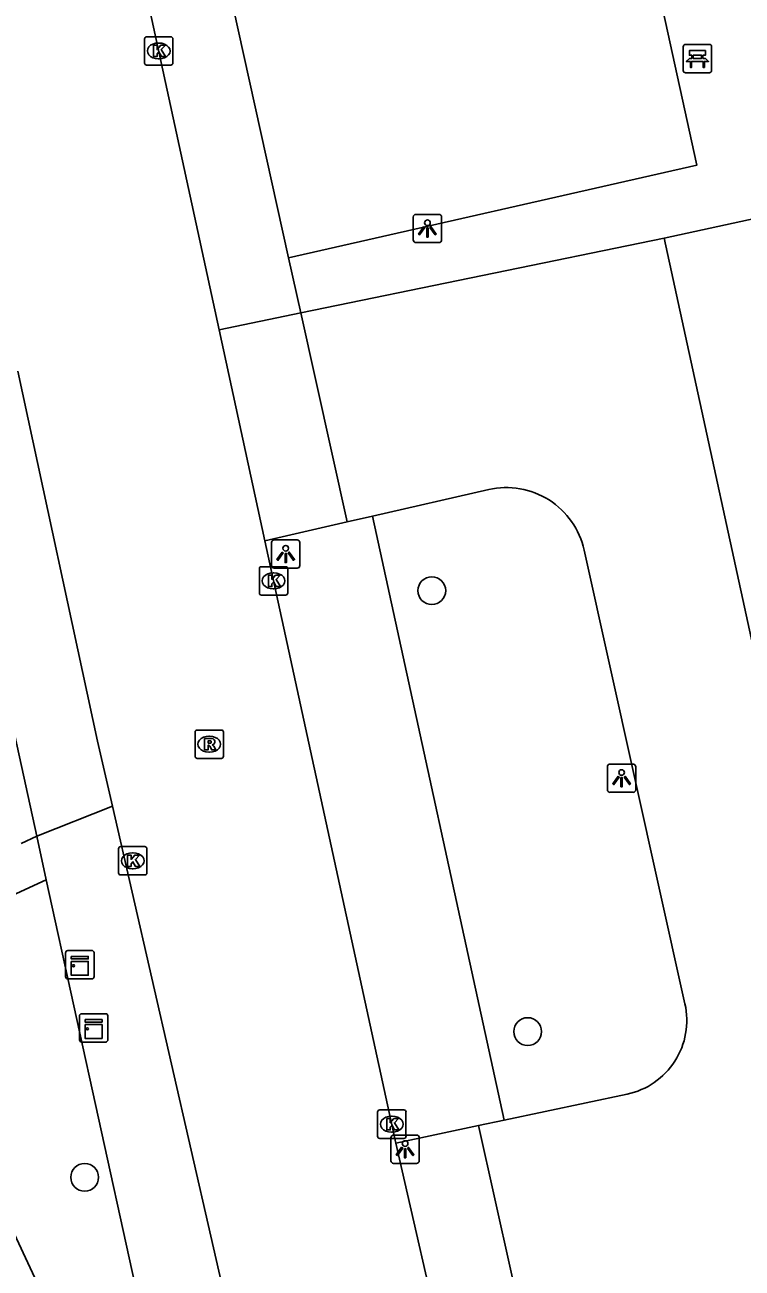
# Model space of a CAD drawing. Extents: x 160037 to 160839, y 385326 to 386441.
# Drawn here: x 160592.47 to 160617.76, y 386152.97 to 386196.78 of the extents above; entities that cross this region are included whole.
import ezdxf

# ---------------------------------------------------------------- set-up
doc = ezdxf.new("R2010")
doc.units = 0
for name, color, linetype in [('IMGEO_Bank', 7, 'Continuous'), ('IMGEO_Boom', 7, 'Continuous'), ('IMGEO_Kast', 7, 'Continuous'), ('IMGEO_Kolk', 7, 'Continuous'), ('IMGEO_Lichtpunt', 7, 'Continuous'), ('IMGEO_Pand', 7, 'Continuous'), ('IMGEO_Rijbaan_lokaal_open', 7, 'Continuous'), ('IMGEO_Rioolput', 7, 'Continuous'), ('IMGEO_Voetpad_open', 7, 'Continuous')]:
    doc.layers.add(name, color=color, linetype=linetype)

msp = doc.modelspace()

# ---------------------------------------------------------------- linework, layer by layer
at = {"layer": 'IMGEO_Bank'}
for p, q in [((160615.679, 386195.165), (160615.679, 386196.006)), ((160615.679, 386196.006), (160615.679, 386195.165)), ((160615.754, 386196.09), (160616.595, 386196.09)), ((160616.595, 386196.09), (160615.754, 386196.09)), ((160616.679, 386196.015), (160616.679, 386195.174)), ((160616.679, 386195.174), (160616.679, 386196.015)), ((160616.376, 386195.488), (160615.983, 386195.488)), ((160615.988, 386195.596), (160615.988, 386195.702)), ((160616.032, 386195.702), (160616.032, 386195.596)), ((160616.32, 386195.708), (160616.038, 386195.708)), ((160616.038, 386195.59), (160616.32, 386195.59)), ((160616.326, 386195.596), (160616.326, 386195.702)), ((160616.37, 386195.702), (160616.37, 386195.596)), ((160616.604, 386195.09), (160615.763, 386195.09)), ((160615.763, 386195.09), (160616.604, 386195.09))]:
    msp.add_line(p, q, dxfattribs=at)
for points in [[(160615.982, 386195.708), (160615.896, 386195.708), (160615.896, 386195.869), (160616.459, 386195.869), (160616.459, 386195.708), (160616.376, 386195.708)], [(160615.926, 386195.488), (160615.784, 386195.488), (160615.896, 386195.59), (160615.982, 386195.59)], [(160615.976, 386195.481), (160615.976, 386195.274), (160615.933, 386195.274), (160615.933, 386195.481)], [(160616.376, 386195.59), (160616.459, 386195.59), (160616.571, 386195.488), (160616.432, 386195.488)], [(160616.426, 386195.481), (160616.426, 386195.274), (160616.382, 386195.274), (160616.382, 386195.481)]]:
    msp.add_lwpolyline(points, dxfattribs=at)
for centre, radius, start, end in [((160615.757, 386196.012), 0.0779, 92.4484, 184.2845), ((160615.757, 386196.012), 0.0779, 92.4484, 184.2845), ((160616.601, 386196.012), 0.0779, 2.4484, 94.2845), ((160616.601, 386196.012), 0.0779, 2.4484, 94.2845), ((160615.926, 386195.481), 0.00671, 2.8957, 87.1043), ((160615.983, 386195.481), 0.00671, 92.8957, 177.1043), ((160615.981, 386195.701), 0.00671, 2.8957, 87.1043), ((160615.981, 386195.597), 0.00671, 272.8957, 357.1043), ((160616.038, 386195.701), 0.00671, 92.8957, 177.1043), ((160616.038, 386195.597), 0.00671, 182.8957, 267.1043), ((160616.32, 386195.701), 0.00671, 2.8957, 87.1043), ((160616.32, 386195.597), 0.00671, 272.8957, 357.1043), ((160616.377, 386195.701), 0.00671, 92.8957, 177.1043), ((160616.377, 386195.597), 0.00671, 182.8957, 267.1043), ((160616.375, 386195.481), 0.00671, 2.8957, 87.1043), ((160616.432, 386195.481), 0.00671, 92.8957, 177.1043), ((160615.757, 386195.168), 0.0779, 182.4484, 274.2845), ((160615.757, 386195.168), 0.0779, 182.4484, 274.2845), ((160616.601, 386195.168), 0.0779, 272.4484, 4.2845), ((160616.601, 386195.168), 0.0779, 272.4484, 4.2845)]:
    msp.add_arc(centre, radius, start, end, dxfattribs=at)
at = {"layer": 'IMGEO_Boom'}
for centre in [(160606.816, 386176.842), (160610.196, 386161.305), (160594.58, 386156.171)]:
    msp.add_circle(centre, 0.489, dxfattribs=at)
at = {"layer": 'IMGEO_Kast'}
for p, q in [((160593.908, 386163.236), (160593.908, 386164.077)), ((160593.908, 386164.077), (160593.908, 386163.236)), ((160593.983, 386164.161), (160594.824, 386164.161)), ((160594.824, 386164.161), (160593.983, 386164.161)), ((160594.908, 386164.086), (160594.908, 386163.245)), ((160594.908, 386163.245), (160594.908, 386164.086)), ((160594.833, 386163.161), (160593.992, 386163.161)), ((160593.992, 386163.161), (160594.833, 386163.161)), ((160594.396, 386161.011), (160594.396, 386161.852)), ((160594.396, 386161.852), (160594.396, 386161.011)), ((160594.471, 386161.936), (160595.312, 386161.936)), ((160595.312, 386161.936), (160594.471, 386161.936)), ((160595.396, 386161.861), (160595.396, 386161.02)), ((160595.396, 386161.02), (160595.396, 386161.861)), ((160595.321, 386160.936), (160594.48, 386160.936)), ((160594.48, 386160.936), (160595.321, 386160.936))]:
    msp.add_line(p, q, dxfattribs=at)
for points in [[(160594.103, 386163.951), (160594.703, 386163.951), (160594.703, 386163.866), (160594.103, 386163.866), (160594.103, 386163.951)], [(160594.103, 386163.776), (160594.703, 386163.776), (160594.703, 386163.287), (160594.103, 386163.287), (160594.103, 386163.776)], [(160594.591, 386161.726), (160595.191, 386161.726), (160595.191, 386161.641), (160594.591, 386161.641), (160594.591, 386161.726)], [(160594.591, 386161.551), (160595.191, 386161.551), (160595.191, 386161.062), (160594.591, 386161.062), (160594.591, 386161.551)]]:
    msp.add_lwpolyline(points, dxfattribs=at)
for centre in [(160594.187, 386163.625), (160594.675, 386161.4)]:
    msp.add_circle(centre, 0.0377, dxfattribs=at)
for centre, start, end in [((160593.986, 386164.083), 92.4484, 184.2845), ((160593.986, 386164.083), 92.4484, 184.2845), ((160594.83, 386164.083), 2.4484, 94.2845), ((160594.83, 386164.083), 2.4484, 94.2845), ((160593.986, 386163.239), 182.4484, 274.2845), ((160593.986, 386163.239), 182.4484, 274.2845), ((160594.83, 386163.239), 272.4484, 4.2845), ((160594.83, 386163.239), 272.4484, 4.2845), ((160594.474, 386161.858), 92.4484, 184.2845), ((160594.474, 386161.858), 92.4484, 184.2845), ((160595.318, 386161.858), 2.4484, 94.2845), ((160595.318, 386161.858), 2.4484, 94.2845), ((160594.474, 386161.014), 182.4484, 274.2845), ((160594.474, 386161.014), 182.4484, 274.2845), ((160595.318, 386161.014), 272.4484, 4.2845), ((160595.318, 386161.014), 272.4484, 4.2845)]:
    msp.add_arc(centre, 0.0779, start, end, dxfattribs=at)
at = {"layer": 'IMGEO_Kolk'}
for p, q in [((160596.689, 386195.431), (160596.689, 386196.283)), ((160596.764, 386196.357), (160597.616, 386196.357)), ((160597.69, 386196.283), (160597.69, 386195.431)), ((160597.177, 386196.137), (160597.202, 386196.137)), ((160597.616, 386195.357), (160596.764, 386195.357)), ((160597.2, 386195.577), (160597.175, 386195.577)), ((160600.736, 386176.759), (160600.736, 386177.611)), ((160600.811, 386177.685), (160601.663, 386177.685)), ((160601.224, 386177.465), (160601.249, 386177.465)), ((160601.737, 386177.611), (160601.737, 386176.759)), ((160601.663, 386176.685), (160600.811, 386176.685)), ((160601.247, 386176.905), (160601.222, 386176.905)), ((160595.773, 386166.897), (160595.773, 386167.749)), ((160595.848, 386167.823), (160596.7, 386167.823)), ((160596.774, 386167.749), (160596.774, 386166.897)), ((160596.261, 386167.603), (160596.286, 386167.603)), ((160596.284, 386167.043), (160596.259, 386167.043)), ((160596.7, 386166.823), (160595.848, 386166.823)), ((160604.98, 386158.543), (160605.832, 386158.543)), ((160604.905, 386157.617), (160604.905, 386158.469)), ((160605.393, 386158.323), (160605.418, 386158.323)), ((160605.906, 386158.469), (160605.906, 386157.617)), ((160605.416, 386157.763), (160605.391, 386157.763)), ((160605.832, 386157.543), (160604.98, 386157.543))]:
    msp.add_line(p, q, dxfattribs=at)
for points in [[(160596.689, 386195.431), (160596.689, 386196.283)], [(160596.764, 386196.357), (160597.616, 386196.357)], [(160597.69, 386196.283), (160597.69, 386195.431)], [(160597.01, 386196.057), (160597.133, 386196.057), (160597.133, 386195.906), (160597.263, 386196.057), (160597.427, 386196.057), (160597.281, 386195.906), (160597.434, 386195.657), (160597.282, 386195.657), (160597.197, 386195.821), (160597.133, 386195.754), (160597.133, 386195.657), (160597.01, 386195.657), (160597.01, 386196.057)], [(160597.616, 386195.357), (160596.764, 386195.357)], [(160600.736, 386176.759), (160600.736, 386177.611)], [(160600.811, 386177.685), (160601.663, 386177.685)], [(160601.057, 386177.385), (160601.18, 386177.385), (160601.18, 386177.234), (160601.31, 386177.385), (160601.474, 386177.385), (160601.328, 386177.234), (160601.481, 386176.985), (160601.329, 386176.985), (160601.244, 386177.149), (160601.18, 386177.082), (160601.18, 386176.985), (160601.057, 386176.985), (160601.057, 386177.385)], [(160601.737, 386177.611), (160601.737, 386176.759)], [(160601.663, 386176.685), (160600.811, 386176.685)], [(160595.773, 386166.897), (160595.773, 386167.749)], [(160595.848, 386167.823), (160596.7, 386167.823)], [(160596.774, 386167.749), (160596.774, 386166.897)], [(160596.094, 386167.523), (160596.217, 386167.523), (160596.217, 386167.372), (160596.347, 386167.523), (160596.511, 386167.523), (160596.365, 386167.372), (160596.518, 386167.123), (160596.366, 386167.123), (160596.281, 386167.287), (160596.217, 386167.22), (160596.217, 386167.123), (160596.094, 386167.123), (160596.094, 386167.523)], [(160596.7, 386166.823), (160595.848, 386166.823)], [(160604.98, 386158.543), (160605.832, 386158.543)], [(160604.905, 386157.617), (160604.905, 386158.469)], [(160605.226, 386158.243), (160605.349, 386158.243), (160605.349, 386158.092), (160605.479, 386158.243), (160605.643, 386158.243), (160605.497, 386158.092), (160605.65, 386157.843), (160605.498, 386157.843), (160605.413, 386158.007), (160605.349, 386157.94), (160605.349, 386157.843), (160605.226, 386157.843), (160605.226, 386158.243)], [(160605.906, 386158.469), (160605.906, 386157.617)], [(160605.832, 386157.543), (160604.98, 386157.543)]]:
    msp.add_lwpolyline(points, dxfattribs=at)
for centre, start, end in [((160596.766, 386196.281), 91.552, 178.448), ((160596.766, 386196.281), 91.552, 178.448), ((160597.614, 386196.281), 1.552, 88.448), ((160597.614, 386196.281), 1.552, 88.448), ((160596.766, 386195.433), 181.552, 268.448), ((160596.766, 386195.433), 181.552, 268.448), ((160597.614, 386195.433), 271.552, 358.448), ((160597.614, 386195.433), 271.552, 358.448), ((160600.813, 386177.609), 91.552, 178.448), ((160600.813, 386177.609), 91.552, 178.448), ((160601.661, 386177.609), 1.552, 88.448), ((160601.661, 386177.609), 1.552, 88.448), ((160600.813, 386176.761), 181.552, 268.448), ((160600.813, 386176.761), 181.552, 268.448), ((160601.661, 386176.761), 271.552, 358.448), ((160601.661, 386176.761), 271.552, 358.448), ((160595.85, 386167.747), 91.552, 178.448), ((160595.85, 386167.747), 91.552, 178.448), ((160596.698, 386167.747), 1.552, 88.448), ((160596.698, 386167.747), 1.552, 88.448), ((160595.85, 386166.899), 181.552, 268.448), ((160595.85, 386166.899), 181.552, 268.448), ((160596.698, 386166.899), 271.552, 358.448), ((160596.698, 386166.899), 271.552, 358.448), ((160604.982, 386158.467), 91.552, 178.448), ((160604.982, 386158.467), 91.552, 178.448), ((160605.83, 386158.467), 1.552, 88.448), ((160605.83, 386158.467), 1.552, 88.448), ((160604.982, 386157.619), 181.552, 268.448), ((160604.982, 386157.619), 181.552, 268.448), ((160605.83, 386157.619), 271.552, 358.448), ((160605.83, 386157.619), 271.552, 358.448)]:
    msp.add_arc(centre, 0.0765, start, end, dxfattribs=at)
for centre, major_axis, ratio, start_param, end_param in [((160597.176, 386195.857), (-0.387, 0.002), 0.722429, 4.712389, 7.853982), ((160597.201, 386195.857), (-0.39, 0.002), 0.717154, 1.570796, 4.712389), ((160601.223, 386177.185), (-0.387, 0.002), 0.722429, 4.712389, 7.853982), ((160601.248, 386177.185), (-0.39, 0.002), 0.717154, 1.570796, 4.712389), ((160596.26, 386167.323), (-0.387, 0.002), 0.722429, 4.712389, 7.853982), ((160596.285, 386167.323), (-0.39, 0.002), 0.717154, 1.570796, 4.712389), ((160605.392, 386158.043), (-0.387, 0.002), 0.722429, 4.712389, 7.853982), ((160605.417, 386158.043), (-0.39, 0.002), 0.717154, 1.570796, 4.712389)]:
    msp.add_ellipse(centre, major_axis=major_axis, ratio=ratio, start_param=start_param, end_param=end_param, dxfattribs=at)
at = {"layer": 'IMGEO_Lichtpunt'}
for p, q in [((160607.065, 386190.1), (160606.257, 386190.1)), ((160607.065, 386190.1), (160606.257, 386190.1)), ((160606.163, 386190.005), (160606.163, 386189.198)), ((160606.163, 386190.005), (160606.163, 386189.198)), ((160607.159, 386189.198), (160607.159, 386190.005)), ((160607.159, 386189.198), (160607.159, 386190.005)), ((160606.257, 386189.104), (160607.065, 386189.104)), ((160606.257, 386189.104), (160607.065, 386189.104)), ((160601.167, 386178.535), (160601.167, 386177.728)), ((160601.167, 386178.535), (160601.167, 386177.728)), ((160602.069, 386178.63), (160601.261, 386178.63)), ((160602.069, 386178.63), (160601.261, 386178.63)), ((160602.163, 386177.728), (160602.163, 386178.535)), ((160602.163, 386177.728), (160602.163, 386178.535)), ((160601.261, 386177.634), (160602.069, 386177.634)), ((160601.261, 386177.634), (160602.069, 386177.634)), ((160613.008, 386170.636), (160613.008, 386169.829)), ((160613.008, 386170.636), (160613.008, 386169.829)), ((160613.91, 386170.731), (160613.102, 386170.731)), ((160613.91, 386170.731), (160613.102, 386170.731)), ((160614.004, 386169.829), (160614.004, 386170.636)), ((160614.004, 386169.829), (160614.004, 386170.636)), ((160613.102, 386169.735), (160613.91, 386169.735)), ((160613.102, 386169.735), (160613.91, 386169.735)), ((160606.278, 386157.658), (160605.47, 386157.658)), ((160606.278, 386157.658), (160605.47, 386157.658)), ((160605.376, 386157.563), (160605.376, 386156.756)), ((160605.376, 386157.563), (160605.376, 386156.756)), ((160606.372, 386156.756), (160606.372, 386157.563)), ((160606.372, 386156.756), (160606.372, 386157.563)), ((160605.47, 386156.662), (160606.278, 386156.662)), ((160605.47, 386156.662), (160606.278, 386156.662))]:
    msp.add_line(p, q, dxfattribs=at)
for points in [[(160606.537, 386189.669), (160606.576, 386189.641), (160606.388, 386189.379), (160606.35, 386189.406), (160606.537, 386189.669)], [(160606.639, 386189.621), (160606.686, 386189.621), (160606.686, 386189.299), (160606.639, 386189.299), (160606.639, 386189.621)], [(160606.749, 386189.641), (160606.787, 386189.668), (160606.974, 386189.406), (160606.935, 386189.378), (160606.749, 386189.641)], [(160601.541, 386178.199), (160601.58, 386178.171), (160601.392, 386177.909), (160601.354, 386177.936), (160601.541, 386178.199)], [(160601.643, 386178.151), (160601.69, 386178.151), (160601.69, 386177.829), (160601.643, 386177.829), (160601.643, 386178.151)], [(160601.753, 386178.171), (160601.791, 386178.198), (160601.978, 386177.936), (160601.939, 386177.908), (160601.753, 386178.171)], [(160613.382, 386170.3), (160613.421, 386170.272), (160613.233, 386170.01), (160613.195, 386170.037), (160613.382, 386170.3)], [(160613.484, 386170.252), (160613.531, 386170.252), (160613.531, 386169.93), (160613.484, 386169.93), (160613.484, 386170.252)], [(160613.594, 386170.272), (160613.632, 386170.299), (160613.819, 386170.037), (160613.78, 386170.009), (160613.594, 386170.272)], [(160605.75, 386157.227), (160605.789, 386157.199), (160605.601, 386156.937), (160605.563, 386156.964), (160605.75, 386157.227)], [(160605.962, 386157.199), (160606, 386157.226), (160606.187, 386156.964), (160606.148, 386156.936), (160605.962, 386157.199)], [(160605.852, 386157.179), (160605.899, 386157.179), (160605.899, 386156.857), (160605.852, 386156.857), (160605.852, 386157.179)]]:
    msp.add_lwpolyline(points, dxfattribs=at)
for centre in [(160606.662, 386189.803), (160601.666, 386178.333), (160613.507, 386170.434), (160605.875, 386157.361)]:
    msp.add_circle(centre, 0.0994, dxfattribs=at)
for centre, start, end in [((160606.257, 386190.005), 90, 180), ((160606.257, 386190.005), 90, 180), ((160607.065, 386190.005), 0, 90), ((160607.065, 386190.005), 0, 90), ((160606.257, 386189.198), 180, 270), ((160606.257, 386189.198), 180, 270), ((160607.065, 386189.198), 270, 0), ((160607.065, 386189.198), 270, 360), ((160601.261, 386178.535), 90, 180), ((160601.261, 386178.535), 90, 180), ((160602.069, 386178.535), 0, 90), ((160602.069, 386178.535), 0, 90), ((160601.261, 386177.728), 180, 270), ((160601.261, 386177.728), 180, 270), ((160602.069, 386177.728), 270, 0), ((160602.069, 386177.728), 270, 360), ((160613.102, 386170.636), 90, 180), ((160613.102, 386170.636), 90, 180), ((160613.91, 386170.636), 0, 90), ((160613.91, 386170.636), 0, 90), ((160613.102, 386169.829), 180, 270), ((160613.102, 386169.829), 180, 270), ((160613.91, 386169.829), 270, 0), ((160613.91, 386169.829), 270, 360), ((160605.47, 386157.563), 90, 180), ((160605.47, 386157.563), 90, 180), ((160606.278, 386157.563), 0, 90), ((160606.278, 386157.563), 0, 90), ((160605.47, 386156.756), 180, 270), ((160605.47, 386156.756), 180, 270), ((160606.278, 386156.756), 270, 0), ((160606.278, 386156.756), 270, 360)]:
    msp.add_arc(centre, 0.0946, start, end, dxfattribs=at)
at = {"layer": 'IMGEO_Pand'}
for points in [[(160615.01, 386189.256), (160625.918, 386191.631), (160625.985, 386191.322), (160625.037, 386191.116)], [(160618.968, 386171.083), (160615.01, 386189.256)], [(160591.768, 386154.9), (160595.267, 386147.385)]]:
    msp.add_lwpolyline(points, dxfattribs=at)
at = {"layer": 'IMGEO_Rijbaan_lokaal_open'}
for points in [[(160599.317, 386186.036), (160594.905, 386206.394)], [(160600.927, 386178.597), (160599.317, 386186.036)], [(160592.22, 386184.577), (160595.033, 386171.539), (160595.556, 386169.252)], [(160605.549, 386157.377), (160600.927, 386178.597)], [(160595.556, 386169.252), (160600.407, 386148.041)], [(160607.319, 386149.625), (160605.549, 386157.377)]]:
    msp.add_lwpolyline(points, dxfattribs=at)
at = {"layer": 'IMGEO_Rioolput'}
for p, q in [((160598.47, 386171.004), (160598.47, 386171.856)), ((160598.545, 386171.93), (160599.397, 386171.93)), ((160598.958, 386171.71), (160598.983, 386171.71)), ((160599.471, 386171.856), (160599.471, 386171.004)), ((160599.397, 386170.93), (160598.545, 386170.93)), ((160598.981, 386171.15), (160598.956, 386171.15))]:
    msp.add_line(p, q, dxfattribs=at)
for points in [[(160598.47, 386171.004), (160598.47, 386171.856)], [(160598.545, 386171.93), (160599.397, 386171.93)], [(160599.471, 386171.856), (160599.471, 386171.004)], [(160599.059, 386171.628), (160598.807, 386171.63), (160598.807, 386171.23)], [(160598.807, 386171.23), (160598.931, 386171.23), (160598.931, 386171.392), (160598.942, 386171.392)], [(160598.985, 386171.549), (160598.931, 386171.549), (160598.931, 386171.468)], [(160598.931, 386171.468), (160598.983, 386171.468)], [(160598.989, 386171.363), (160599.06, 386171.23), (160599.2, 386171.23), (160599.135, 386171.356)], [(160599.397, 386170.93), (160598.545, 386170.93)]]:
    msp.add_lwpolyline(points, dxfattribs=at)
for centre, radius, start, end in [((160598.547, 386171.854), 0.0765, 91.552, 178.448), ((160598.547, 386171.854), 0.0765, 91.552, 178.448), ((160599.395, 386171.854), 0.0765, 1.552, 88.448), ((160599.395, 386171.854), 0.0765, 1.552, 88.448), ((160598.941, 386171.339), 0.0533, 26.0293, 88.6989), ((160598.967, 386171.657), 0.19, 274.7715, 282.9687), ((160598.991, 386171.453), 0.0964, 77.0061, 93.1865), ((160599.005, 386171.51), 0.0378, 276.6634, 79.6772), ((160599.058, 386171.518), 0.109, 350.3612, 89.416), ((160599.056, 386171.518), 0.112, 277.5842, 350.9817), ((160599.04, 386171.303), 0.108, 29.5134, 73.7905), ((160598.547, 386171.006), 0.0765, 181.552, 268.448), ((160598.547, 386171.006), 0.0765, 181.552, 268.448), ((160599.395, 386171.006), 0.0765, 271.552, 358.448), ((160599.395, 386171.006), 0.0765, 271.552, 358.448)]:
    msp.add_arc(centre, radius, start, end, dxfattribs=at)
for centre, major_axis, ratio, start_param, end_param in [((160598.957, 386171.43), (-0.387, 0.002), 0.722429, 4.712389, 7.853982), ((160598.982, 386171.43), (-0.39, 0.002), 0.717154, 1.570796, 4.712389)]:
    msp.add_ellipse(centre, major_axis=major_axis, ratio=ratio, start_param=start_param, end_param=end_param, dxfattribs=at)
at = {"layer": 'IMGEO_Voetpad_open'}
for points in [[(160600.165, 386199.385), (160613.847, 386202.411), (160616.156, 386191.832), (160601.765, 386188.571)], [(160601.765, 386188.571), (160599.418, 386199.22), (160600.165, 386199.385)], [(160602.197, 386186.627), (160615.01, 386189.256)], [(160601.765, 386188.571), (160602.197, 386186.627)], [(160602.197, 386186.627), (160599.317, 386186.036)], [(160602.197, 386186.627), (160603.832, 386179.262)], [(160589.56, 386183.397), (160592.89, 386168.185)], [(160604.729, 386179.467), (160608.821, 386180.404)], [(160600.927, 386178.597), (160603.832, 386179.262)], [(160603.832, 386179.262), (160604.729, 386179.467)], [(160604.729, 386179.467), (160609.365, 386158.184)], [(160612.186, 386178.267), (160615.739, 386162.284)], [(160592.89, 386168.185), (160595.556, 386169.252)], [(160592.89, 386168.185), (160592.339, 386167.927)], [(160593.226, 386166.648), (160592.89, 386168.185)], [(160587.527, 386164.034), (160593.226, 386166.648)], [(160593.226, 386166.648), (160597.118, 386148.891)], [(160613.699, 386159.1), (160609.365, 386158.184)], [(160609.365, 386158.184), (160608.459, 386157.992)], [(160608.459, 386157.992), (160605.549, 386157.377)], [(160608.459, 386157.992), (160610.188, 386150.25)]]:
    msp.add_lwpolyline(points, dxfattribs=at)
for centre, radius, start, end in [((160609.447, 386177.672), 2.802, 12.2478, 102.9157), ((160613.15, 386161.697), 2.655, 281.9409, 12.7635)]:
    msp.add_arc(centre, radius, start, end, dxfattribs=at)

doc.saveas('drawing.dxf')
